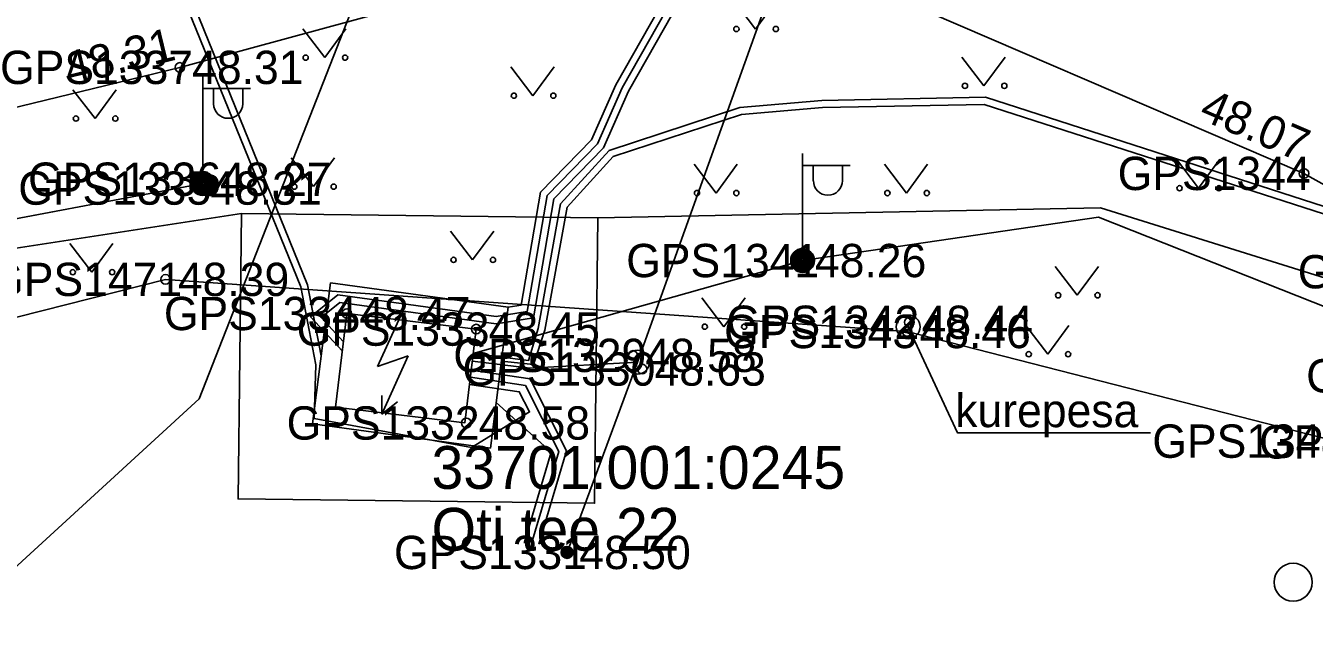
# Model space of a CAD drawing. Extents: x 551623 to 559850, y 6561220 to 6567135.
# Drawn here: x 557020.28 to 557047.39, y 6565345.46 to 6565358.15 of the extents above; entities that cross this region are included whole.
import ezdxf

# ---------------------------------------------------------------- set-up
doc = ezdxf.new("R2010")
doc.units = 0
for name, color, linetype in [('HALJASTUS', 7, 'Continuous'), ('KORGUS-EH2000', 7, 'Continuous'), ('KPKAABEL', 7, 'Continuous'), ('KPOHULIIN', 7, 'Continuous'), ('MOOTKORG-EH2000', 7, 'Continuous'), ('MOOTMPUNKT', 7, 'Continuous'), ('MOOTNR', 7, 'Continuous'), ('MOOTPIIR', 7, 'Continuous'), ('MPKAABEL', 7, 'Continuous'), ('PIIR', 7, 'Continuous'), ('POST', 7, 'Continuous'), ('RAJATIS', 7, 'Continuous'), ('TEE', 7, 'Continuous'), ('TRUUP', 7, 'Continuous')]:
    doc.layers.add(name, color=color, linetype=linetype)

msp = doc.modelspace()

# ---------------------------------------------------------------- linework, layer by layer
at = {"layer": 'HALJASTUS'}
for p, q in [((557035.171, 6565358.688), (557035.634, 6565358.081)), ((557035.634, 6565358.081), (557036.08, 6565358.688)), ((557026.111, 6565358.086), (557026.575, 6565357.479)), ((557026.575, 6565357.479), (557027.02, 6565358.086)), ((557039.978, 6565357.492), (557040.441, 6565356.886)), ((557040.441, 6565356.886), (557040.887, 6565357.492)), ((557030.49, 6565357.286), (557030.954, 6565356.679)), ((557030.954, 6565356.679), (557031.399, 6565357.286)), ((557021.278, 6565356.805), (557021.741, 6565356.199)), ((557021.741, 6565356.199), (557022.187, 6565356.805)), ((557025.87, 6565355.373), (557026.334, 6565354.767)), ((557026.334, 6565354.767), (557026.779, 6565355.373)), ((557034.341, 6565355.238), (557034.804, 6565354.632)), ((557034.804, 6565354.632), (557035.25, 6565355.238)), ((557038.346, 6565355.238), (557038.81, 6565354.632)), ((557038.81, 6565354.632), (557039.255, 6565355.238)), ((557044.491, 6565355.341), (557044.955, 6565354.734)), ((557044.955, 6565354.734), (557045.4, 6565355.341)), ((557029.221, 6565353.833), (557029.684, 6565353.227)), ((557029.684, 6565353.227), (557030.13, 6565353.833)), ((557021.21, 6565353.573), (557021.674, 6565352.967)), ((557021.674, 6565352.967), (557022.119, 6565353.573)), ((557041.939, 6565353.09), (557042.402, 6565352.483)), ((557042.402, 6565352.483), (557042.848, 6565353.09)), ((557034.506, 6565352.429), (557034.969, 6565351.822)), ((557034.969, 6565351.822), (557035.415, 6565352.429)), ((557041.319, 6565351.85), (557041.783, 6565351.243)), ((557041.783, 6565351.243), (557042.228, 6565351.85))]:
    msp.add_line(p, q, dxfattribs=at)
for centre, radius in [((557035.233, 6565358.081), 0.055), ((557036.062, 6565358.081), 0.055), ((557026.173, 6565357.479), 0.055), ((557027.002, 6565357.479), 0.055), ((557040.04, 6565356.886), 0.055), ((557040.869, 6565356.886), 0.055), ((557030.553, 6565356.679), 0.055), ((557031.381, 6565356.679), 0.055), ((557021.34, 6565356.199), 0.055), ((557022.169, 6565356.199), 0.055), ((557025.933, 6565354.767), 0.055), ((557026.762, 6565354.767), 0.055), ((557034.403, 6565354.632), 0.055), ((557035.232, 6565354.632), 0.055), ((557038.409, 6565354.632), 0.055), ((557039.237, 6565354.632), 0.055), ((557044.554, 6565354.734), 0.055), ((557045.382, 6565354.734), 0.055), ((557029.283, 6565353.227), 0.055), ((557030.112, 6565353.227), 0.055), ((557021.273, 6565352.967), 0.055), ((557022.102, 6565352.967), 0.055), ((557042.001, 6565352.483), 0.055), ((557042.83, 6565352.483), 0.055), ((557034.568, 6565351.822), 0.055), ((557035.397, 6565351.822), 0.055), ((557041.382, 6565351.243), 0.055), ((557042.21, 6565351.243), 0.055), ((557046.944, 6565346.45), 0.4)]:
    msp.add_circle(centre, radius, dxfattribs=at)
at = {"layer": 'KORGUS-EH2000'}
for centre in [(557023.524, 6565357.274), (557047.172, 6565355.045), (557036.625, 6565353.213), (557023.224, 6565352.817)]:
    msp.add_circle(centre, 0.1, dxfattribs=at)
at = {"layer": 'KPKAABEL'}
for points in [[(557029.68, 6565351.1), (557030.889, 6565350.947), (557033.153, 6565351.076)], [(557029.639, 6565350.758), (557030.795, 6565350.589), (557031.498, 6565349.2), (557030.926, 6565347.264)]]:
    msp.add_lwpolyline(points, dxfattribs=at)
at = {"layer": 'KPOHULIIN'}
msp.add_lwpolyline([(557033.153, 6565351.076), (557050.554, 6565399.565), (557067.065, 6565445.505), (557084.207, 6565493.616), (557103.697, 6565548.895), (557103.697, 6565548.895), (557136.898, 6565642.401), (557153.703, 6565689.258)], dxfattribs=at)
at = {"layer": 'MOOTMPUNKT'}
for centre in [(557023.524, 6565357.274), (557024.113, 6565354.923), (557047.172, 6565355.045), (557023.907, 6565354.737), (557036.625, 6565353.213), (557023.224, 6565352.817), (557027.039, 6565352.1), (557038.87, 6565351.915), (557029.761, 6565351.772), (557038.824, 6565351.721), (557033.056, 6565351.219), (557033.25, 6565350.932), (557029.552, 6565349.798), (557031.67, 6565347.076)]:
    msp.add_circle(centre, 0.1, dxfattribs=at)
at = {"layer": 'MOOTPIIR'}
msp.add_lwpolyline([(556994.103, 6565283.743), (557010.803, 6565288.281), (557021.399, 6565291.954), (557033.871, 6565298.283), (557036.475, 6565301.417), (557046.002, 6565307.462), (557052.581, 6565314.365), (557055.343, 6565318.305), (557057.491, 6565324.283), (557059.475, 6565333.232), (557058.069, 6565340.217), (557054.535, 6565346.313), (557047.832, 6565349.416), (557038.824, 6565351.721), (557023.224, 6565352.817), (557001.272, 6565347.257)], dxfattribs=at)
at = {"layer": 'MPKAABEL'}
for p, q in [((557026.318, 6565349.779), (557026.692, 6565352.742)), ((557030.435, 6565352.231), (557026.692, 6565352.742)), ((557030.061, 6565349.268), (557030.435, 6565352.231)), ((557030.061, 6565349.268), (557026.318, 6565349.779))]:
    msp.add_line(p, q, dxfattribs=at)
for points in [[(557026.944, 6565351.307), (557026.275, 6565352.031), (557026.85, 6565352.489), (557030.181, 6565352.036), (557030.832, 6565352.142), (557031.254, 6565354.582), (557032.31, 6565355.669), (557032.831, 6565356.843), (557036.94, 6565364.079), (557040.462, 6565370.118), (557042.247, 6565375.18), (557047.033, 6565389.243), (557045.822, 6565390.101), (557040.597, 6565392.11), (557039.149, 6565392.602)], [(557030.435, 6565352.23), (557030.703, 6565352.273), (557031.114, 6565354.653), (557032.184, 6565355.754), (557032.696, 6565356.91), (557036.81, 6565364.154), (557040.325, 6565370.181), (557042.105, 6565375.229), (557046.855, 6565389.186), (557045.75, 6565389.968), (557040.546, 6565391.969), (557039.308, 6565392.45)], [(557026.967, 6565351.502), (557026.495, 6565352.014), (557026.893, 6565352.332), (557030.183, 6565351.885), (557030.962, 6565352.011), (557031.394, 6565354.511), (557032.436, 6565355.583), (557032.965, 6565356.775), (557037.07, 6565364.004), (557040.599, 6565370.054), (557042.389, 6565375.131), (557047.328, 6565389.645)], [(557026.498, 6565351.209), (557026.213, 6565352.703), (557022.891, 6565360.872), (557022.162, 6565361.487), (557019.751, 6565361.207), (557004.541, 6565358.569), (556995.802, 6565355.783), (556993.859, 6565354.967), (556990.641, 6565352.938), (556984.221, 6565347.772), (556975.182, 6565339.766), (556968.005, 6565333.308), (556964.395, 6565329.803), (556964.077, 6565329.744)], [(557029.621, 6565350.609), (557030.665, 6565350.456), (557030.881, 6565350.03), (557029.662, 6565349.281), (557026.353, 6565349.889), (557026.388, 6565351.022), (557026.069, 6565352.66), (557022.766, 6565360.781), (557022.114, 6565361.331), (557019.772, 6565361.059), (557004.577, 6565358.423), (556995.854, 6565355.642), (556993.928, 6565354.834), (556990.728, 6565352.816), (556984.318, 6565347.657), (556975.282, 6565339.654), (556968.108, 6565333.198), (556964.434, 6565329.632), (556964.077, 6565329.744)], [(557066.776, 6565343.29), (557066.122, 6565342.951), (557061.714, 6565342.64), (557060.99, 6565342.984), (557060.522, 6565343.844), (557059.127, 6565346.937), (557057.809, 6565348.845), (557054.459, 6565351.328), (557048.485, 6565354.059), (557040.47, 6565356.647), (557037.033, 6565356.578), (557035.308, 6565356.431), (557032.556, 6565355.53), (557031.534, 6565354.406), (557031.06, 6565351.781), (557030.858, 6565351.111), (557029.699, 6565351.258)], [(557066.776, 6565343.29), (557066.167, 6565342.804), (557061.686, 6565342.487), (557060.881, 6565342.869), (557060.388, 6565343.778), (557058.996, 6565346.863), (557057.7, 6565348.739), (557054.382, 6565351.198), (557048.431, 6565353.919), (557040.448, 6565356.496), (557037.041, 6565356.428), (557035.338, 6565356.283), (557032.64, 6565355.4), (557031.674, 6565354.337), (557031.206, 6565351.746), (557030.965, 6565351.024), (557030.292, 6565351.1)], [(557024.01, 6565354.83), (557013.971, 6565352.939), (557004.037, 6565350.248)], [(556994.146, 6565280.939), (557009.417, 6565284.17), (557022.588, 6565289.601), (557037.143, 6565297.851), (557047.96, 6565304.913), (557054.291, 6565313.496), (557056.84, 6565318.454), (557059.909, 6565328.597), (557060.779, 6565333.919), (557059.198, 6565341.71), (557055.776, 6565347.188), (557051.205, 6565350.818), (557042.848, 6565354.124), (557036.625, 6565353.213), (557029.699, 6565351.258)], [(557029.657, 6565350.907), (557030.894, 6565350.726), (557031.659, 6565349.215), (557031.079, 6565347.253)], [(557030.182, 6565350.226), (557031.338, 6565349.185), (557030.778, 6565347.295), (557030.773, 6565347.274)]]:
    msp.add_lwpolyline(points, dxfattribs=at)
at = {"layer": 'PIIR'}
for points in [[(557004.76, 6565351.12), (557024.82, 6565354.2), (557024.75, 6565348.2), (557032.25, 6565348.11), (557032.32, 6565354.11), (557042.89, 6565354.32), (557051.12, 6565351.75), (557054.82, 6565349.06), (557057.4, 6565346.35), (557059.83, 6565341.36), (557060.43, 6565333.98), (557058.85, 6565325.32), (557056.72, 6565318.89), (557053.73, 6565313.4), (557047.5, 6565306.37), (557038.02, 6565299.09), (557021.91, 6565289.85), (557009.77, 6565283.95), (556993.02, 6565280.04)], [(556993.02, 6565280.04), (557009.77, 6565283.95), (557021.91, 6565289.85), (557038.02, 6565299.09), (557047.5, 6565306.37), (557053.73, 6565313.4), (557056.72, 6565318.89), (557058.85, 6565325.32), (557060.43, 6565333.98), (557059.83, 6565341.36), (557057.4, 6565346.35), (557054.82, 6565349.06), (557051.12, 6565351.75), (557042.89, 6565354.32), (557032.32, 6565354.11), (557024.82, 6565354.2), (557004.76, 6565351.12)]]:
    msp.add_lwpolyline(points, dxfattribs=at)
msp.add_lwpolyline([(557024.82, 6565354.2), (557032.32, 6565354.11), (557032.25, 6565348.11), (557024.75, 6565348.2)], close=True, dxfattribs=at)
at = {"layer": 'POST'}
for p, q in [((557024.01, 6565355.08), (557024.01, 6565357.08)), ((557024.01, 6565356.83), (557025.01, 6565356.83)), ((557024.237, 6565356.509), (557024.237, 6565356.83)), ((557024.85, 6565356.509), (557024.85, 6565356.83)), ((557036.625, 6565353.463), (557036.625, 6565355.463)), ((557036.625, 6565355.213), (557037.625, 6565355.213)), ((557036.851, 6565354.892), (557036.851, 6565355.213)), ((557037.464, 6565354.892), (557037.464, 6565355.213)), ((557024.01, 6565354.83), (557024.01, 6565354.83)), ((557036.625, 6565353.213), (557036.625, 6565353.213))]:
    msp.add_line(p, q, dxfattribs=at)
for points in [[(557043.941, 6565349.591), (557039.882, 6565349.591), (557038.847, 6565351.818)], [(557033.153, 6565351.076), (557031.67, 6565347.076)]]:
    msp.add_lwpolyline(points, dxfattribs=at)
for centre, radius in [((557024.01, 6565354.83), 0.25), ((557024.01, 6565354.83), 0.225), ((557024.01, 6565354.83), 0.2), ((557024.01, 6565354.83), 0.175), ((557024.01, 6565354.83), 0.15), ((557024.01, 6565354.83), 0.125), ((557024.01, 6565354.83), 0.1), ((557024.01, 6565354.83), 0.075), ((557024.01, 6565354.83), 0.05), ((557024.01, 6565354.83), 0.025), ((557036.625, 6565353.213), 0.25), ((557036.625, 6565353.213), 0.225), ((557036.625, 6565353.213), 0.2), ((557036.625, 6565353.213), 0.175), ((557036.625, 6565353.213), 0.15), ((557036.625, 6565353.213), 0.125), ((557036.625, 6565353.213), 0.1), ((557036.625, 6565353.213), 0.075), ((557036.625, 6565353.213), 0.05), ((557036.625, 6565353.213), 0.025), ((557038.847, 6565351.818), 0.25), ((557033.153, 6565351.076), 0.25), ((557031.67, 6565347.076), 0.125), ((557031.67, 6565347.076), 0.105), ((557031.67, 6565347.076), 0.0851), ((557031.67, 6565347.076), 0.0651), ((557031.67, 6565347.076), 0.0451), ((557031.67, 6565347.076), 0.0251), ((557031.67, 6565347.076), 0.00511)]:
    msp.add_circle(centre, radius, dxfattribs=at)
for centre in [(557024.543, 6565356.509), (557037.158, 6565354.892)]:
    msp.add_arc(centre, 0.306, 180, 0, dxfattribs=at)
at = {"layer": 'RAJATIS'}
for p, q in [((557028.249, 6565352.228), (557027.681, 6565350.986)), ((557027.681, 6565350.986), (557028.328, 6565351.211)), ((557028.328, 6565351.211), (557027.773, 6565349.982)), ((557027.773, 6565350.378), (557027.773, 6565349.982)), ((557027.773, 6565349.982), (557028.104, 6565350.246))]:
    msp.add_line(p, q, dxfattribs=at)
msp.add_lwpolyline([(557027.039, 6565352.1), (557029.761, 6565351.772), (557029.523, 6565349.802), (557026.802, 6565350.13)], close=True, dxfattribs=at)
at = {"layer": 'TEE'}
for points in [[(557003.681, 6565280.221), (557013.91, 6565283.847), (557022.628, 6565287.503), (557029.213, 6565290.583), (557036.63, 6565294.455), (557042.031, 6565297.77), (557045.557, 6565300.34), (557049.553, 6565303.883), (557051.618, 6565306.201), (557055.356, 6565311.064), (557058.866, 6565317.691), (557061.403, 6565324.952), (557062.266, 6565330.052), (557062.236, 6565335.777), (557061.114, 6565340.539), (557058.795, 6565345.153), (557055.079, 6565349.759), (557050.89, 6565352.978), (557047.172, 6565355.045), (557037.286, 6565359.298), (557033.801, 6565359.65), (557030.823, 6565359.262), (557023.524, 6565357.274)], [(557023.524, 6565357.274), (557010.633, 6565354.142), (557005.026, 6565352.463)]]:
    msp.add_lwpolyline(points, dxfattribs=at)
at = {"layer": 'TRUUP'}
msp.add_line((557041.109, 6565394.067), (557023.929, 6565350.307), dxfattribs=at)
msp.add_lwpolyline([(557023.929, 6565350.307), (557019.689, 6565346.426), (557012.365, 6565346.426)], dxfattribs=at)

# ---------------------------------------------------------------- texts
at = {"layer": 'KORGUS-EH2000'}
for s, rotation, p in [(' 48.31', 13.6562, (557020.945, 6565356.826)), (' 48.07', 336.7209, (557044.697, 6565356.306))]:
    msp.add_text(s, height=0.7, rotation=rotation, dxfattribs=at).set_placement(p)
for s, p in [(' 48.26', (557036.625, 6565352.863)), (' 48.39', (557023.224, 6565352.467))]:
    msp.add_text(s, height=0.7, dxfattribs=at).set_placement(p)
at = {"layer": 'MOOTKORG-EH2000'}
for s, p in [(' 48.31', (557023.524, 6565356.924)), (' 48.27', (557024.113, 6565354.573)), (' 48.31', (557023.907, 6565354.387)), (' 48.26', (557036.625, 6565352.863)), (' 48.39', (557023.224, 6565352.467)), (' 48.47', (557027.039, 6565351.75)), (' 48.44', (557038.87, 6565351.565)), (' 48.45', (557029.761, 6565351.422)), (' 48.46', (557038.824, 6565351.371)), (' 48.58', (557033.056, 6565350.869)), (' 48.63', (557033.25, 6565350.582)), (' 48.58', (557029.552, 6565349.448)), (' 48.50', (557031.67, 6565346.726))]:
    msp.add_text(s, height=0.7, dxfattribs=at).set_placement(p)
at = {"layer": 'MOOTNR'}
for s, p in [('GPS1337 ', (557019.744, 6565356.924)), ('GPS1336 ', (557020.334, 6565354.573)), ('GPS1344 ', (557043.253, 6565354.695)), ('GPS1335 ', (557020.127, 6565354.387)), ('GPS1341 ', (557032.915, 6565352.863)), ('GPS1345 ', (557047.041, 6565352.628)), ('GPS1471 ', (557019.514, 6565352.467)), ('GPS1334 ', (557023.19, 6565351.75)), ('GPS1342 ', (557035.02, 6565351.565)), ('GPS1333 ', (557025.981, 6565351.422)), ('GPS1343 ', (557034.975, 6565351.371)), ('GPS1329 ', (557029.277, 6565350.869)), ('GPS1330 ', (557029.47, 6565350.582)), ('GPS1347 ', (557047.218, 6565350.44)), ('GPS1332 ', (557025.772, 6565349.448)), ('GPS1348 ', (557043.982, 6565349.066)), ('GPS1349 ', (557046.227, 6565349.05)), ('GPS1331 ', (557028.03, 6565346.726))]:
    msp.add_text(s, height=0.7, dxfattribs=at).set_placement(p)
at = {"layer": 'PIIR'}
for s, p in [('33701:001:0245', (557028.82, 6565348.413)), ('Oti tee 22', (557028.82, 6565347.113))]:
    msp.add_text(s, height=0.9, dxfattribs=at).set_placement(p)
at = {"layer": 'POST'}
msp.add_text('kurepesa', height=0.7, rotation=359.9544, dxfattribs=at).set_placement((557039.836, 6565349.711))

doc.saveas('drawing.dxf')
